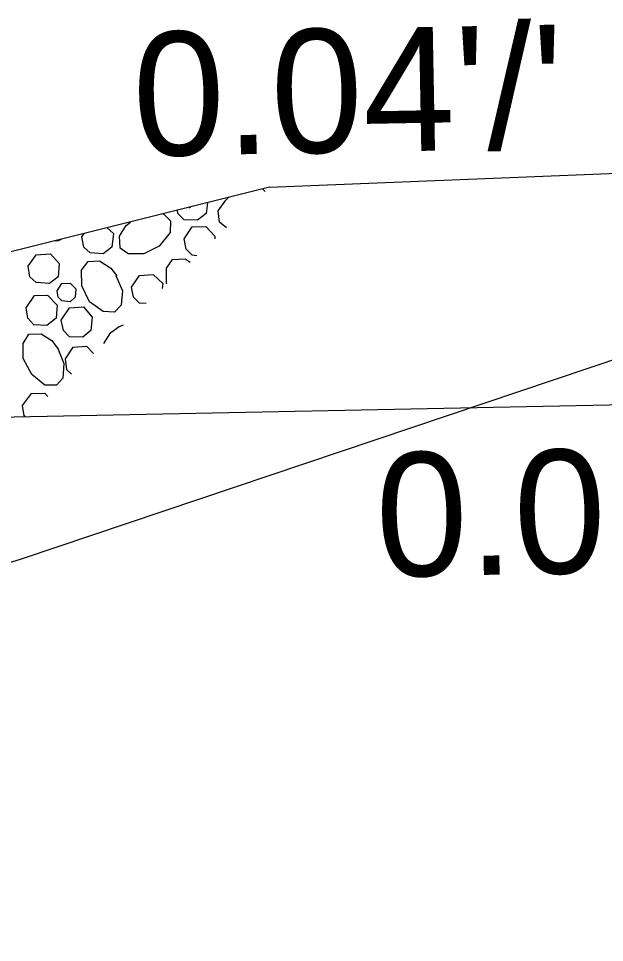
# Model space of a CAD drawing. Extents: x 2478 to 3210, y 439 to 841.
# Drawn here: x 2995.95 to 3001.63, y 589.18 to 598.13 of the extents above; entities that cross this region are included whole.
import ezdxf

# ---------------------------------------------------------------- set-up
doc = ezdxf.new("R2010")
doc.units = 0
for name, color, linetype in [('R_Annotation', 7, 'Continuous'), ('R_Dimension', 7, 'Continuous'), ('R_Exist Surface', 7, 'Continuous')]:
    doc.layers.add(name, color=color, linetype=linetype)

msp = doc.modelspace()

# ---------------------------------------------------------------- linework, layer by layer
at = {"layer": 'R_Annotation'}
for p, q in [((2998.3865, 596.4979), (3006.3865, 596.8179)), ((2998.3865, 596.4979), (2978.3865, 591.4979)), ((2988.928, 594.1332), (3008.3865, 594.5224))]:
    msp.add_line(p, q, dxfattribs=at)
at = {"layer": 'R_Dimension'}
for p, q in [((2998.3186, 596.4809), (2998.3438, 596.4575)), ((2996.5665, 596.0179), (2996.5892, 596.0485)), ((2996.9215, 595.1429), (2996.9702, 595.1623))]:
    msp.add_line(p, q, dxfattribs=at)
for points in [[(2997.9688, 596.104), (2997.9015, 596.1579), (2997.8865, 596.2679), (2997.9615, 596.3729), (2997.9891, 596.3985)], [(2997.784, 596.3472), (2997.7715, 596.2429), (2997.6865, 596.1779), (2997.5565, 596.1829), (2997.4965, 596.2429), (2997.4918, 596.2742)], [(2997.3498, 596.2387), (2997.3615, 596.2379), (2997.4265, 596.1729), (2997.4215, 596.0579), (2997.3165, 595.9279), (2997.1665, 595.8529), (2997.0165, 595.8529), (2996.9365, 595.9079), (2996.9315, 596.0229), (2996.9965, 596.1279), (2997.0374, 596.1606)], [(2996.812, 596.1042), (2996.8715, 596.0479), (2996.8565, 595.9179), (2996.7715, 595.8529), (2996.6465, 595.8629), (2996.5865, 595.9179), (2996.5665, 596.0179)], [(2997.5565, 595.9979), (2997.6365, 596.1129), (2997.7665, 596.1179), (2997.8565, 596.0229), (2997.8545, 595.9961)], [(2996.3647, 595.9924), (2996.3365, 595.9779), (2996.3015, 595.9766)], [(2997.6811, 595.8327), (2997.6365, 595.8379), (2997.5765, 595.8979), (2997.5565, 595.9979)], [(2996.0465, 595.7329), (2996.1215, 595.8429), (2996.2615, 595.8529), (2996.3465, 595.7579), (2996.3365, 595.6279), (2996.2515, 595.5629), (2996.1215, 595.5729), (2996.0615, 595.6279), (2996.0465, 595.7329)], [(2996.8965, 595.6429), (2996.9615, 595.4929), (2996.9465, 595.3529), (2996.8815, 595.2879), (2996.7715, 595.2929), (2996.6415, 595.3879), (2996.5665, 595.5429), (2996.5615, 595.6929), (2996.6265, 595.7779), (2996.7365, 595.7829), (2996.8465, 595.7129), (2996.9065, 595.6379)], [(2997.3912, 595.5593), (2997.3865, 595.5679), (2997.3865, 595.7129), (2997.4465, 595.7979), (2997.5665, 595.8029), (2997.6156, 595.7709)], [(2997.0465, 595.5279), (2997.1265, 595.6429), (2997.2565, 595.6529), (2997.3515, 595.5629), (2997.3441, 595.5149)], [(2996.3265, 595.4929), (2996.3715, 595.5629), (2996.4515, 595.5679), (2996.5065, 595.5129), (2996.5015, 595.4329), (2996.4515, 595.3879), (2996.3715, 595.3979), (2996.3365, 595.4329), (2996.3265, 595.4929)], [(2997.1908, 595.3704), (2997.1265, 595.3729), (2997.0665, 595.4329), (2997.0465, 595.5279)], [(2996.0265, 595.3279), (2996.1065, 595.4479), (2996.2315, 595.4529), (2996.3265, 595.3529), (2996.3165, 595.2279), (2996.2265, 595.1579), (2996.1015, 595.1629), (2996.0415, 595.2279), (2996.0265, 595.3279)], [(2996.3665, 595.2079), (2996.4465, 595.3279), (2996.5815, 595.3379), (2996.6665, 595.2379), (2996.6515, 595.1079), (2996.5765, 595.0429), (2996.4465, 595.0479), (2996.3865, 595.1079), (2996.3665, 595.2079)], [(2996.7794, 594.9825), (2996.8465, 595.0879), (2996.9265, 595.1479)], [(2996.3315, 594.9329), (2996.3915, 594.7879), (2996.3815, 594.6479), (2996.3215, 594.5779), (2996.2065, 594.5779), (2996.0815, 594.6829), (2995.9965, 594.8379), (2995.9965, 594.9829), (2996.0515, 595.0729), (2996.1715, 595.0779), (2996.2765, 595.0129), (2996.3365, 594.9279)], [(2996.4065, 594.8329), (2996.4815, 594.9479), (2996.6115, 594.9579), (2996.6785, 594.8873)], [(2996.4642, 594.6852), (2996.4215, 594.7279), (2996.4065, 594.8329)], [(2995.9915, 594.3829), (2996.0765, 594.4979), (2996.2065, 594.5029), (2996.2358, 594.4699)], [(2996.0157, 594.275), (2996.0065, 594.2829), (2995.9915, 594.3829)]]:
    msp.add_lwpolyline(points, dxfattribs=at)
msp.add_open_spline([(2997.6047, 596.3024), (2997.6093, 596.3025), (2997.6139, 596.3026), (2997.6185, 596.3029)], degree=3, dxfattribs=at)
at = {"layer": 'R_Exist Surface'}
msp.add_lwpolyline([(2971.5473, 589.1763), (2984.9362, 589.4946), (2995.9813, 592.8949), (3003.2136, 595.3278), (3006.4543, 596.3364), (3028.3932, 596.9239), (3047.7964, 596.4443), (3050.5974, 596.3282), (3058.4927, 595.3137), (3072.6809, 592.7725), (3086.1711, 594.0445)], dxfattribs=at)

# ---------------------------------------------------------------- texts
at = {"layer": 'R_Annotation'}
for s, p in [("0.04'/'", (2997.0699, 596.798)), ("0.02'/'", (2999.4255, 592.7203))]:
    msp.add_text(s, height=1.2, rotation=1.06131, dxfattribs=at).set_placement(p)

doc.saveas('drawing.dxf')
